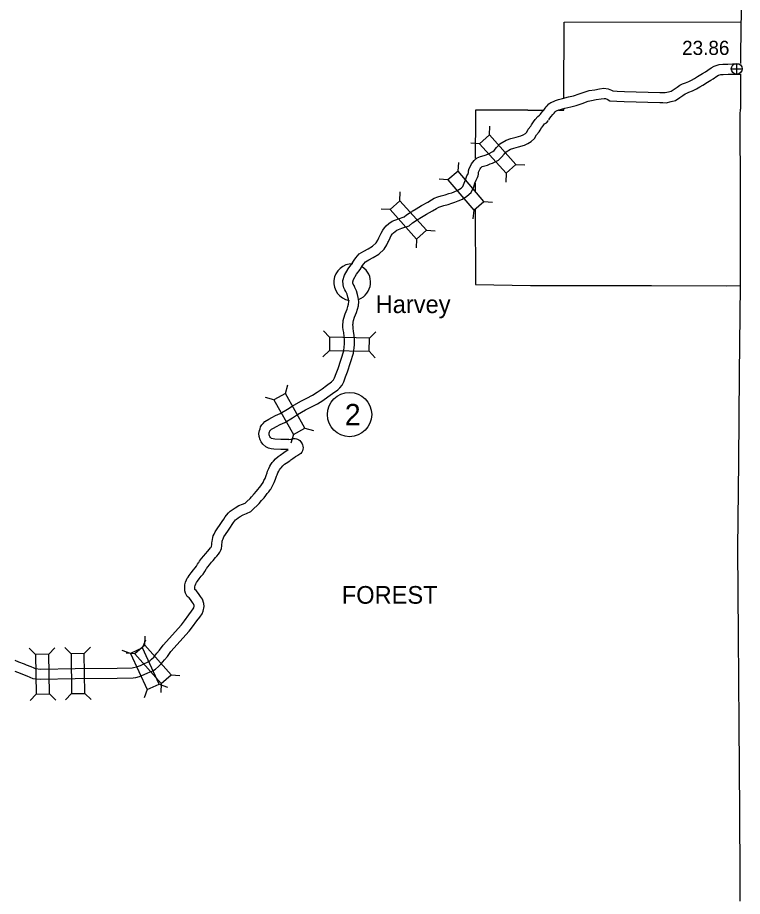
# Model space of a CAD drawing. Extents: x -939622 to -934245, y 1383184 to 1385301.
# Drawn here: x -936184.1 to -936119.1, y 1384238.5 to 1384317.3 of the extents above; entities that cross this region are included whole.
import ezdxf

# ---------------------------------------------------------------- set-up
doc = ezdxf.new("R2010")
doc.units = 0
for name, color, linetype in [('Level 10', 7, 'Continuous'), ('Level 2', 7, 'Continuous'), ('Level 20', 7, 'Continuous'), ('Level 24', 7, 'Continuous'), ('Level 25', 7, 'Continuous'), ('Level 26', 7, 'Continuous'), ('Level 27', 7, 'Continuous'), ('Level 8', 7, 'Continuous')]:
    doc.layers.add(name, color=color, linetype=linetype)

msp = doc.modelspace()

# ---------------------------------------------------------------- linework, layer by layer
at = {"layer": 'Level 10'}
for points in [[(-936137.241, 1384308.616), (-936137.1, 1384308.819), (-936136.949, 1384308.987), (-936136.807, 1384309.157), (-936136.714, 1384309.267), (-936136.632, 1384309.38), (-936136.496, 1384309.533), (-936136.303, 1384309.664), (-936136.083, 1384309.769), (-936135.878, 1384309.845), (-936135.617, 1384309.933), (-936135.275, 1384310.025), (-936134.729, 1384310.166), (-936134.292, 1384310.265), (-936133.774, 1384310.436), (-936133.217, 1384310.629), (-936132.866, 1384310.726), (-936132.373, 1384310.813), (-936131.937, 1384310.875), (-936131.548, 1384310.939), (-936131.166, 1384310.895), (-936130.868, 1384310.771), (-936130.748, 1384310.704), (-936130.358, 1384310.672), (-936129.72, 1384310.655), (-936126.535, 1384310.554), (-936126.247, 1384310.564), (-936126.046, 1384310.552), (-936125.747, 1384310.616), (-936125.527, 1384310.683), (-936125.251, 1384310.862), (-936124.993, 1384311.039), (-936124.732, 1384311.219), (-936124.505, 1384311.333), (-936124.249, 1384311.44), (-936123.942, 1384311.538), (-936123.684, 1384311.665), (-936123.431, 1384311.823), (-936123.159, 1384311.996), (-936122.722, 1384312.258), (-936122.437, 1384312.42), (-936122.249, 1384312.548), (-936121.931, 1384312.757), (-936121.681, 1384312.929), (-936121.228, 1384313.068), (-936120.89, 1384313.087), (-936120.428, 1384313.097), (-936120.019, 1384313.116), (-936119.672, 1384313.117), (-936119.364, 1384313.106)], [(-936136.501, 1384308.102), (-936136.392, 1384308.26), (-936136.268, 1384308.398), (-936136.118, 1384308.577), (-936136.003, 1384308.713), (-936135.929, 1384308.816), (-936135.899, 1384308.85), (-936135.853, 1384308.881), (-936135.732, 1384308.939), (-936135.578, 1384308.996), (-936135.356, 1384309.071), (-936135.046, 1384309.154), (-936134.516, 1384309.291), (-936134.05, 1384309.397), (-936133.486, 1384309.583), (-936132.949, 1384309.77), (-936132.667, 1384309.848), (-936132.232, 1384309.924), (-936131.801, 1384309.985), (-936131.526, 1384310.03), (-936131.394, 1384310.015), (-936131.261, 1384309.959), (-936131.015, 1384309.823), (-936130.406, 1384309.773), (-936129.746, 1384309.756), (-936126.534, 1384309.653), (-936126.259, 1384309.663), (-936125.976, 1384309.646), (-936125.521, 1384309.744), (-936125.144, 1384309.859), (-936124.751, 1384310.113), (-936124.483, 1384310.297), (-936124.272, 1384310.443), (-936124.129, 1384310.515), (-936123.937, 1384310.595), (-936123.605, 1384310.701), (-936123.247, 1384310.877), (-936122.951, 1384311.062), (-936122.685, 1384311.231), (-936122.268, 1384311.481), (-936121.961, 1384311.656), (-936121.749, 1384311.799), (-936121.429, 1384312.011), (-936121.285, 1384312.109), (-936121.068, 1384312.176), (-936120.855, 1384312.188), (-936120.397, 1384312.198), (-936119.998, 1384312.216), (-936119.687, 1384312.217), (-936119.301, 1384312.203)], [(-936138.47, 1384307.018), (-936138.339, 1384307.265), (-936138.11, 1384307.549), (-936138.041, 1384307.67), (-936137.873, 1384307.921), (-936137.708, 1384308.145), (-936137.475, 1384308.41), (-936137.328, 1384308.518), (-936137.212, 1384308.653)], [(-936137.764, 1384306.428), (-936137.584, 1384306.767), (-936137.365, 1384307.04), (-936137.275, 1384307.196), (-936137.137, 1384307.403), (-936137.007, 1384307.579), (-936136.863, 1384307.743), (-936136.713, 1384307.854), (-936136.53, 1384308.065)], [(-936148.756, 1384299.913), (-936148.373, 1384300.142), (-936147.901, 1384300.444), (-936147.345, 1384300.744), (-936147.01, 1384300.937), (-936146.758, 1384301.089), (-936146.449, 1384301.212), (-936146.145, 1384301.292), (-936145.782, 1384301.399), (-936145.455, 1384301.502), (-936145.199, 1384301.579), (-936144.969, 1384301.669), (-936144.66, 1384301.811), (-936144.356, 1384301.991), (-936144.193, 1384302.13), (-936144.072, 1384302.426), (-936143.966, 1384302.74), (-936143.826, 1384303.09), (-936143.72, 1384303.286), (-936143.713, 1384303.313), (-936143.701, 1384303.365), (-936143.693, 1384303.534), (-936143.635, 1384303.759), (-936143.512, 1384303.973), (-936143.415, 1384304.158), (-936143.312, 1384304.325), (-936143.198, 1384304.472), (-936142.918, 1384304.709), (-936142.613, 1384304.822), (-936142.278, 1384304.907), (-936142.106, 1384304.984), (-936141.91, 1384305.062), (-936141.497, 1384305.263), (-936141.382, 1384305.367), (-936141.179, 1384305.631), (-936140.868, 1384305.951), (-936140.322, 1384306.287), (-936139.884, 1384306.442), (-936139.425, 1384306.563), (-936138.994, 1384306.679), (-936138.799, 1384306.781), (-936138.595, 1384306.899), (-936138.463, 1384307.014)], [(-936148.294, 1384299.14), (-936147.899, 1384299.377), (-936147.444, 1384299.668), (-936146.906, 1384299.958), (-936146.552, 1384300.162), (-936146.357, 1384300.28), (-936146.166, 1384300.356), (-936145.903, 1384300.426), (-936145.52, 1384300.538), (-936145.191, 1384300.641), (-936144.904, 1384300.727), (-936144.616, 1384300.841), (-936144.241, 1384301.013), (-936143.831, 1384301.256), (-936143.444, 1384301.586), (-936143.228, 1384302.111), (-936143.121, 1384302.429), (-936143.01, 1384302.707), (-936142.877, 1384302.952), (-936142.838, 1384303.099), (-936142.805, 1384303.245), (-936142.798, 1384303.4), (-936142.794, 1384303.416), (-936142.723, 1384303.541), (-936142.633, 1384303.712), (-936142.572, 1384303.811), (-936142.545, 1384303.846), (-936142.457, 1384303.92), (-936142.345, 1384303.961), (-936141.982, 1384304.053), (-936141.755, 1384304.155), (-936141.546, 1384304.238), (-936140.989, 1384304.51), (-936140.719, 1384304.753), (-936140.498, 1384305.041), (-936140.301, 1384305.243), (-936139.931, 1384305.47), (-936139.618, 1384305.582), (-936139.194, 1384305.694), (-936138.665, 1384305.836), (-936138.366, 1384305.992), (-936138.07, 1384306.162), (-936137.764, 1384306.428)], [(-936159.861, 1384278.575), (-936160.081, 1384278.572), (-936160.517, 1384278.576), (-936161.142, 1384278.591), (-936161.384, 1384278.631), (-936161.63, 1384278.684), (-936161.872, 1384278.796), (-936162.133, 1384279.051), (-936162.276, 1384279.263), (-936162.379, 1384279.448), (-936162.459, 1384279.732), (-936162.476, 1384280.001), (-936162.439, 1384280.257), (-936162.382, 1384280.431), (-936162.325, 1384280.593), (-936162.213, 1384280.782), (-936162.108, 1384280.893), (-936161.941, 1384281.086), (-936161.604, 1384281.281), (-936161.332, 1384281.425), (-936160.987, 1384281.603), (-936160.589, 1384281.797), (-936159.925, 1384282.169), (-936159.494, 1384282.453), (-936158.734, 1384282.909), (-936158.174, 1384283.177), (-936157.69, 1384283.448), (-936157.252, 1384283.719), (-936156.813, 1384284.017), (-936156.419, 1384284.308), (-936155.971, 1384284.625), (-936155.879, 1384284.707), (-936155.788, 1384284.822), (-936155.7, 1384284.998), (-936155.558, 1384285.387), (-936155.39, 1384285.837), (-936154.883, 1384287.4), (-936154.845, 1384287.761), (-936154.823, 1384288.001), (-936154.818, 1384288.264), (-936154.815, 1384288.411), (-936154.84, 1384288.689), (-936154.882, 1384289.055), (-936154.921, 1384289.289), (-936154.945, 1384289.524), (-936154.948, 1384289.794), (-936154.939, 1384289.95), (-936154.915, 1384290.126), (-936154.871, 1384290.341), (-936154.747, 1384290.736), (-936154.584, 1384291.155), (-936154.504, 1384291.396), (-936154.456, 1384291.6), (-936154.434, 1384291.83), (-936154.459, 1384292.03), (-936154.506, 1384292.219), (-936154.584, 1384292.476), (-936154.701, 1384292.725), (-936154.767, 1384292.873), (-936154.863, 1384293.068), (-936154.937, 1384293.323), (-936154.969, 1384293.709), (-936154.814, 1384294.189), (-936154.471, 1384294.77), (-936154.143, 1384295.206), (-936153.941, 1384295.526), (-936153.796, 1384295.755), (-936153.489, 1384296.107), (-936153.064, 1384296.345), (-936152.673, 1384296.546), (-936152.294, 1384296.779), (-936151.958, 1384297.1), (-936151.809, 1384297.334), (-936151.723, 1384297.522), (-936151.69, 1384297.587), (-936151.526, 1384297.961), (-936151.369, 1384298.225), (-936151.218, 1384298.442), (-936151.064, 1384298.616), (-936150.838, 1384298.822), (-936150.527, 1384299.039), (-936149.977, 1384299.245), (-936149.459, 1384299.417), (-936149.26, 1384299.596), (-936148.764, 1384299.908)], [(-936159.809, 1384279.476), (-936160.082, 1384279.472), (-936160.502, 1384279.476), (-936161.057, 1384279.489), (-936161.216, 1384279.516), (-936161.343, 1384279.543), (-936161.354, 1384279.548), (-936161.438, 1384279.63), (-936161.508, 1384279.734), (-936161.541, 1384279.793), (-936161.567, 1384279.885), (-936161.572, 1384279.965), (-936161.559, 1384280.051), (-936161.53, 1384280.142), (-936161.506, 1384280.21), (-936161.489, 1384280.238), (-936161.44, 1384280.29), (-936161.36, 1384280.383), (-936161.168, 1384280.494), (-936160.916, 1384280.627), (-936160.583, 1384280.799), (-936160.172, 1384280.999), (-936159.457, 1384281.4), (-936159.015, 1384281.691), (-936158.307, 1384282.116), (-936157.76, 1384282.378), (-936157.233, 1384282.672), (-936156.762, 1384282.964), (-936156.293, 1384283.282), (-936155.892, 1384283.578), (-936155.408, 1384283.92), (-936155.222, 1384284.087), (-936155.024, 1384284.336), (-936154.872, 1384284.642), (-936154.714, 1384285.074), (-936154.54, 1384285.54), (-936153.998, 1384287.212), (-936153.95, 1384287.674), (-936153.924, 1384287.951), (-936153.918, 1384288.245), (-936153.914, 1384288.441), (-936153.944, 1384288.78), (-936153.99, 1384289.181), (-936154.028, 1384289.409), (-936154.045, 1384289.575), (-936154.048, 1384289.773), (-936154.042, 1384289.863), (-936154.028, 1384289.976), (-936153.999, 1384290.115), (-936153.898, 1384290.437), (-936153.736, 1384290.85), (-936153.637, 1384291.151), (-936153.566, 1384291.454), (-936153.529, 1384291.842), (-936153.572, 1384292.193), (-936153.638, 1384292.459), (-936153.741, 1384292.8), (-936153.882, 1384293.1), (-936153.952, 1384293.256), (-936154.021, 1384293.395), (-936154.048, 1384293.487), (-936154.057, 1384293.604), (-936153.988, 1384293.817), (-936153.721, 1384294.269), (-936153.401, 1384294.694), (-936153.18, 1384295.045), (-936153.073, 1384295.215), (-936152.914, 1384295.397), (-936152.638, 1384295.552), (-936152.231, 1384295.762), (-936151.742, 1384296.062), (-936151.257, 1384296.525), (-936151.017, 1384296.902), (-936150.912, 1384297.13), (-936150.875, 1384297.204), (-936150.724, 1384297.548), (-936150.612, 1384297.737), (-936150.51, 1384297.884), (-936150.422, 1384297.983), (-936150.274, 1384298.117), (-936150.105, 1384298.236), (-936149.677, 1384298.396), (-936148.997, 1384298.622), (-936148.716, 1384298.875), (-936148.286, 1384299.145)], [(-936159.809, 1384279.476), (-936159.627, 1384279.484), (-936159.495, 1384279.503), (-936159.371, 1384279.54), (-936159.243, 1384279.552), (-936159.126, 1384279.533), (-936159.02, 1384279.499), (-936158.892, 1384279.427), (-936158.824, 1384279.371), (-936158.711, 1384279.246), (-936158.601, 1384279.088), (-936158.563, 1384278.993), (-936158.533, 1384278.861), (-936158.526, 1384278.722), (-936158.533, 1384278.586), (-936158.567, 1384278.446), (-936158.635, 1384278.329), (-936158.711, 1384278.216), (-936158.812, 1384278.152), (-936159.001, 1384278.042), (-936159.234, 1384277.912)], [(-936173.842, 1384258.997), (-936173.723, 1384259.025), (-936173.467, 1384259.085), (-936173.11, 1384259.223), (-936172.798, 1384259.367), (-936172.411, 1384259.538), (-936172.273, 1384259.617), (-936172.105, 1384259.765), (-936171.916, 1384259.962), (-936171.642, 1384260.304), (-936171.391, 1384260.576), (-936171.078, 1384261.022), (-936169.429, 1384262.844), (-936169.166, 1384263.21), (-936168.759, 1384263.745), (-936168.515, 1384264.066), (-936168.366, 1384264.29), (-936168.329, 1384264.371), (-936168.296, 1384264.541), (-936168.3, 1384264.601), (-936168.344, 1384264.734), (-936168.441, 1384264.863), (-936168.626, 1384265.14), (-936168.74, 1384265.282), (-936168.908, 1384265.398), (-936169.068, 1384265.685), (-936169.114, 1384265.896), (-936169.132, 1384266.112), (-936169.134, 1384266.261), (-936169.117, 1384266.448), (-936169.05, 1384266.667), (-936168.966, 1384266.887), (-936168.903, 1384267.023), (-936168.838, 1384267.129), (-936168.727, 1384267.287), (-936168.553, 1384267.527), (-936168.343, 1384267.785), (-936168.186, 1384267.963), (-936168.08, 1384268.105), (-936167.987, 1384268.284), (-936167.909, 1384268.409), (-936167.873, 1384268.456), (-936167.795, 1384268.569), (-936167.617, 1384268.813), (-936167.415, 1384269.039), (-936167.269, 1384269.22), (-936167.055, 1384269.455), (-936166.949, 1384269.593), (-936166.814, 1384269.744), (-936166.766, 1384269.816), (-936166.742, 1384269.866), (-936166.728, 1384269.907), (-936166.711, 1384270.032), (-936166.695, 1384270.198), (-936166.678, 1384270.33), (-936166.654, 1384270.511), (-936166.621, 1384270.67), (-936166.57, 1384270.837), (-936166.502, 1384270.979), (-936166.397, 1384271.178), (-936166.228, 1384271.451), (-936165.96, 1384271.843), (-936165.783, 1384272.112), (-936165.633, 1384272.34), (-936165.5, 1384272.532), (-936165.398, 1384272.686), (-936165.219, 1384272.889), (-936165.063, 1384273.031), (-936164.88, 1384273.173), (-936164.622, 1384273.345), (-936164.276, 1384273.536), (-936163.951, 1384273.657), (-936163.719, 1384273.773), (-936163.559, 1384273.91), (-936163.267, 1384274.192), (-936163.151, 1384274.329), (-936162.913, 1384274.595), (-936162.707, 1384274.821), (-936162.583, 1384274.985), (-936162.432, 1384275.174), (-936162.314, 1384275.322), (-936162.186, 1384275.489), (-936162.17, 1384275.51), (-936162.107, 1384275.622), (-936162.028, 1384275.781), (-936161.935, 1384275.966), (-936161.836, 1384276.228), (-936161.749, 1384276.479), (-936161.702, 1384276.621), (-936161.601, 1384276.864), (-936161.499, 1384277.061), (-936161.403, 1384277.226), (-936161.283, 1384277.391), (-936161.173, 1384277.521), (-936160.985, 1384277.729), (-936160.743, 1384277.949), (-936160.57, 1384278.073), (-936160.24, 1384278.302), (-936160.135, 1384278.378), (-936159.974, 1384278.491), (-936159.861, 1384278.571)], [(-936173.75, 1384258.093), (-936173.517, 1384258.149), (-936173.201, 1384258.222), (-936172.759, 1384258.394), (-936172.428, 1384258.546), (-936172.005, 1384258.733), (-936171.746, 1384258.881), (-936171.481, 1384259.116), (-936171.239, 1384259.368), (-936170.959, 1384259.717), (-936170.689, 1384260.01), (-936170.373, 1384260.459), (-936168.727, 1384262.278), (-936168.442, 1384262.675), (-936168.043, 1384263.2), (-936167.78, 1384263.545), (-936167.576, 1384263.853), (-936167.467, 1384264.092), (-936167.388, 1384264.488), (-936167.412, 1384264.781), (-936167.536, 1384265.156), (-936167.707, 1384265.384), (-936167.9, 1384265.673), (-936168.12, 1384265.947), (-936168.219, 1384266.015), (-936168.222, 1384266.029), (-936168.233, 1384266.154), (-936168.234, 1384266.227), (-936168.229, 1384266.274), (-936168.199, 1384266.375), (-936168.137, 1384266.535), (-936168.108, 1384266.598), (-936168.084, 1384266.636), (-936167.995, 1384266.763), (-936167.84, 1384266.978), (-936167.655, 1384267.204), (-936167.487, 1384267.396), (-936167.316, 1384267.624), (-936167.205, 1384267.837), (-936167.166, 1384267.9), (-936167.142, 1384267.931), (-936167.062, 1384268.048), (-936166.916, 1384268.246), (-936166.728, 1384268.457), (-936166.586, 1384268.634), (-936166.363, 1384268.878), (-936166.256, 1384269.019), (-936166.102, 1384269.189), (-936165.98, 1384269.371), (-936165.904, 1384269.533), (-936165.849, 1384269.702), (-936165.817, 1384269.926), (-936165.801, 1384270.096), (-936165.785, 1384270.211), (-936165.766, 1384270.361), (-936165.748, 1384270.448), (-936165.729, 1384270.51), (-936165.698, 1384270.573), (-936165.616, 1384270.731), (-936165.474, 1384270.96), (-936165.213, 1384271.342), (-936165.031, 1384271.617), (-936164.887, 1384271.837), (-936164.756, 1384272.027), (-936164.682, 1384272.138), (-936164.577, 1384272.256), (-936164.485, 1384272.34), (-936164.353, 1384272.442), (-936164.154, 1384272.575), (-936163.899, 1384272.716), (-936163.593, 1384272.83), (-936163.218, 1384273.016), (-936162.952, 1384273.244), (-936162.61, 1384273.576), (-936162.473, 1384273.736), (-936162.245, 1384273.992), (-936162.014, 1384274.245), (-936161.872, 1384274.433), (-936161.729, 1384274.613), (-936161.605, 1384274.768), (-936161.474, 1384274.94), (-936161.419, 1384275.01), (-936161.312, 1384275.2), (-936161.222, 1384275.379), (-936161.11, 1384275.605), (-936160.99, 1384275.921), (-936160.897, 1384276.189), (-936160.858, 1384276.306), (-936160.784, 1384276.485), (-936160.71, 1384276.627), (-936160.648, 1384276.733), (-936160.574, 1384276.835), (-936160.495, 1384276.929), (-936160.347, 1384277.092), (-936160.175, 1384277.248), (-936160.05, 1384277.338), (-936159.722, 1384277.567), (-936159.614, 1384277.644), (-936159.454, 1384277.756), (-936159.234, 1384277.912)], [(-936184.377, 1384259.696), (-936184.029, 1384259.541), (-936183.533, 1384259.355), (-936183.34, 1384259.268), (-936182.934, 1384259.108), (-936182.671, 1384258.991), (-936182.532, 1384258.936), (-936182.042, 1384258.883), (-936178.96, 1384258.933), (-936175.202, 1384258.979), (-936173.841, 1384258.992)], [(-936184.371, 1384258.707), (-936183.874, 1384258.522), (-936183.688, 1384258.438), (-936183.282, 1384258.278), (-936183.021, 1384258.162), (-936182.751, 1384258.054), (-936182.083, 1384257.983), (-936178.947, 1384258.033), (-936175.192, 1384258.079), (-936173.75, 1384258.093)]]:
    msp.add_lwpolyline(points, dxfattribs=at)
at = {"layer": 'Level 2'}
for points in [[(-936119.146, 1384356.283), (-936119.132, 1384356.08), (-936119.208, 1384348.267), (-936119.252, 1384341.042), (-936119.25, 1384340.436), (-936119.303, 1384333.055), (-936119.287, 1384332.644), (-936119.33, 1384325.023), (-936119.326, 1384324.768), (-936119.256, 1384317.156), (-936119.288, 1384316.901), (-936119.299, 1384313.157)], [(-936119.301, 1384312.221), (-936119.31, 1384309.109), (-936119.33, 1384309.01), (-936119.356, 1384308.644)], [(-936119.356, 1384308.644), (-936119.327, 1384301.137), (-936119.346, 1384293.269), (-936119.419, 1384285.348), (-936119.486, 1384277.507), (-936119.583, 1384269.693), (-936119.528, 1384261.88), (-936119.463, 1384253.984), (-936119.4, 1384246.069), (-936119.355, 1384240.355)], [(-936119.355, 1384240.355), (-936119.352, 1384238.172), (-936119.353, 1384238.088)]]:
    msp.add_lwpolyline(points, dxfattribs=at)
at = {"layer": 'Level 20'}
for p, q in [((-936141.82, 1384306.765), (-936141.779, 1384307.556)), ((-936142.703, 1384305.97), (-936143.494, 1384306.011)), ((-936144.63, 1384303.507), (-936144.566, 1384304.297)), ((-936139.434, 1384304.118), (-936138.643, 1384304.077)), ((-936140.317, 1384303.322), (-936140.358, 1384302.532)), ((-936145.535, 1384302.738), (-936146.324, 1384302.801)), ((-936149.847, 1384300.861), (-936149.805, 1384301.652)), ((-936142.32, 1384300.793), (-936141.531, 1384300.729)), ((-936150.729, 1384300.066), (-936151.52, 1384300.107)), ((-936143.225, 1384300.023), (-936143.289, 1384299.234)), ((-936147.462, 1384298.213), (-936146.671, 1384298.171)), ((-936148.344, 1384297.417), (-936148.386, 1384296.627)), ((-936156.143, 1384288.624), (-936156.692, 1384289.195)), ((-936152.58, 1384288.554), (-936152.009, 1384289.103)), ((-936156.167, 1384287.436), (-936156.738, 1384286.887)), ((-936152.603, 1384287.366), (-936152.055, 1384286.795)), ((-936160.097, 1384283.599), (-936159.882, 1384284.362)), ((-936161.133, 1384283.019), (-936161.896, 1384283.233)), ((-936158.355, 1384280.49), (-936157.592, 1384280.275)), ((-936159.391, 1384279.91), (-936159.606, 1384279.147)), ((-936172.908, 1384260.782), (-936172.633, 1384261.525)), ((-936172.713, 1384261.043), (-936172.666, 1384261.833)), ((-936182.509, 1384260.208), (-936183.078, 1384260.759)), ((-936181.321, 1384260.227), (-936180.77, 1384260.796)), ((-936179.327, 1384260.261), (-936179.893, 1384260.814)), ((-936178.139, 1384260.275), (-936177.585, 1384260.842)), ((-936173.987, 1384260.286), (-936174.73, 1384260.56)), ((-936173.602, 1384260.255), (-936174.393, 1384260.302)), ((-936170.349, 1384258.376), (-936169.558, 1384258.329)), ((-936171.418, 1384257.545), (-936170.675, 1384257.27)), ((-936171.238, 1384257.588), (-936171.285, 1384256.797)), ((-936182.451, 1384256.645), (-936183.002, 1384256.076)), ((-936181.264, 1384256.664), (-936180.695, 1384256.113)), ((-936179.283, 1384256.697), (-936179.836, 1384256.13)), ((-936178.095, 1384256.711), (-936177.528, 1384256.158)), ((-936172.497, 1384257.048), (-936172.772, 1384256.305))]:
    msp.add_line(p, q, dxfattribs=at)
for points in [[(-936142.703, 1384305.97), (-936140.317, 1384303.322), (-936139.434, 1384304.118), (-936141.82, 1384306.765)], [(-936145.535, 1384302.738), (-936143.225, 1384300.023), (-936142.32, 1384300.793), (-936144.63, 1384303.507)], [(-936150.729, 1384300.066), (-936148.344, 1384297.417), (-936147.462, 1384298.213), (-936149.847, 1384300.861)], [(-936152.58, 1384288.554), (-936156.143, 1384288.624), (-936156.167, 1384287.436), (-936152.603, 1384287.366)], [(-936161.133, 1384283.019), (-936159.391, 1384279.91), (-936158.355, 1384280.49), (-936160.097, 1384283.599)], [(-936173.987, 1384260.286), (-936172.497, 1384257.048), (-936171.418, 1384257.545), (-936172.908, 1384260.782)], [(-936170.349, 1384258.376), (-936172.713, 1384261.043), (-936173.602, 1384260.255), (-936171.238, 1384257.588)], [(-936181.264, 1384256.664), (-936181.321, 1384260.227), (-936182.509, 1384260.208), (-936182.451, 1384256.645)], [(-936178.095, 1384256.711), (-936178.139, 1384260.275), (-936179.327, 1384260.261), (-936179.283, 1384256.697)]]:
    msp.add_lwpolyline(points, close=True, dxfattribs=at)
at = {"layer": 'Level 24'}
for start, end in [(88.14622, 260.12332), (291.87488, 57.01632)]:
    msp.add_arc((-936154.12, 1384293.557), 1.65, start, end, dxfattribs=at)
at = {"layer": 'Level 26'}
for p, q in [((-936119.645, 1384312.196), (-936119.645, 1384313.171)), ((-936120.133, 1384312.684), (-936119.158, 1384312.684))]:
    msp.add_line(p, q, dxfattribs=at)
msp.add_circle((-936119.645, 1384312.684), 0.487, dxfattribs=at)
at = {"layer": 'Level 27'}
msp.add_circle((-936154.352, 1384281.697), 1.98, dxfattribs=at)
at = {"layer": 'Level 8'}
for points in [[(-936135.133, 1384310.078), (-936135.119, 1384316.865), (-936119.288, 1384316.901)], [(-936138.378, 1384308.98), (-936143.057, 1384308.983)], [(-936143.057, 1384308.983), (-936143.056, 1384308.367)], [(-936138.378, 1384308.98), (-936136.972, 1384308.975)], [(-936135.636, 1384308.97), (-936135.135, 1384308.968), (-936135.134, 1384309.131)], [(-936143.056, 1384308.367), (-936143.081, 1384304.645)], [(-936143.096, 1384302.442), (-936143.101, 1384301.747)], [(-936143.099, 1384300.117), (-936143.057, 1384293.362), (-936138.119, 1384293.257)], [(-936138.119, 1384293.257), (-936135.193, 1384293.255), (-936127.292, 1384293.254), (-936120.601, 1384293.242), (-936119.346, 1384293.268)]]:
    msp.add_lwpolyline(points, dxfattribs=at)

# ---------------------------------------------------------------- texts
at = {"layer": 'Level 24'}
msp.add_text('Harvey', height=1.584, dxfattribs=at).set_placement((-936152.012, 1384290.795))
at = {"layer": 'Level 25'}
msp.add_text('23.86', height=1.2672, dxfattribs=at).set_placement((-936124.541, 1384313.927))
at = {"layer": 'Level 27'}
msp.add_text('2', height=1.901, dxfattribs=at).set_placement((-936154.777, 1384280.747))
at = {"layer": 'Level 8'}
msp.add_text('FOREST', height=1.584, dxfattribs=at).set_placement((-936155.052, 1384264.747))

doc.saveas('drawing.dxf')
